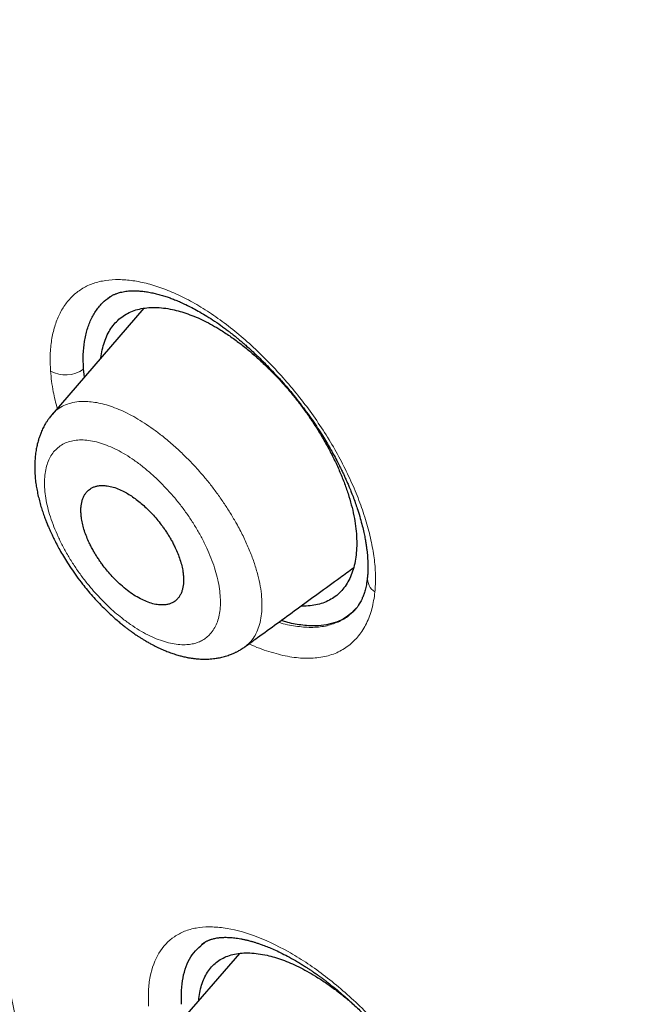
# Model space of a CAD drawing. Header units: millimetres. Extents: x 8 to 473, y 11 to 654.
# Tile 61 of 656: x 408 to 416, y 185 to 198. Entities that reach past the tile are written whole.
import ezdxf

# ---------------------------------------------------------------- set-up
doc = ezdxf.new("R2010")
doc.units = ezdxf.units.MM

msp = doc.modelspace()

# ---------------------------------------------------------------- linework, layer by layer
at = {"color": 7, "linetype": 'Continuous', "lineweight": 30}
for p, q in [((409.792, 194.324), (408.614, 192.961)), ((409.031, 193.443), (409.018, 193.542)), ((411.016, 186.042), (409.867, 184.714))]:
    msp.add_line(p, q, dxfattribs=at)
at = {"color": 8, "linetype": 'Continuous', "lineweight": 0}
for p, q in [((409.018, 193.542), (409.03, 193.442)), ((412.472, 190.431), (412.521, 190.478))]:
    msp.add_line(p, q, dxfattribs=at)
for centre, radius, start, end in [((408.788, 193.864), 0.396, 240.7016, 305.5095), ((412.874, 190.862), 0.215, 176.9384, 236.7198)]:
    msp.add_arc(centre, radius, start, end, dxfattribs=at)
at = {"color": 7, "linetype": 'Continuous', "lineweight": 30}
for points, knots in [([(461.434, 127.874), (461.503, 128.563), (461.639, 129.933), (461.54, 132.212), (461.29, 134.581), (460.901, 137.032), (460.362, 139.8), (459.645, 142.896), (458.744, 146.322), (457.642, 150.206), (456.345, 154.543), (454.93, 159.312), (453.45, 164.132), (451.817, 169.061), (450.26, 173.284), (448.852, 176.755), (447.679, 179.425), (446.358, 182.169), (444.847, 184.993), (443.205, 187.727), (441.44, 190.34), (439.591, 192.787), (437.567, 195.163), (435.439, 197.421), (433.265, 199.554), (430.707, 201.901), (427.767, 204.412), (424.458, 207.034), (421.166, 209.481), (417.898, 211.771), (414.664, 213.894), (411.475, 215.849), (408.338, 217.655), (405.242, 219.372), (402.157, 221.077), (399.085, 222.71), (396.044, 224.214), (393.06, 225.541), (390.158, 226.671), (387.349, 227.606), (384.65, 228.31), (382.381, 228.689), (380.529, 228.788), (379.054, 228.678), (377.734, 228.33), (376.634, 227.685), (375.805, 226.721), (375.206, 225.417), (374.869, 224.029), (374.819, 222.972), (374.8, 222.571)], [0, 0, 0, 0, 0.0200047, 0.0398126, 0.0594823, 0.0790442, 0.098539, 0.1240032, 0.1493793, 0.1746635, 0.2089867, 0.2432628, 0.2776948, 0.3122934, 0.3470638, 0.3645565, 0.3821766, 0.3999474, 0.417905, 0.4360854, 0.4514078, 0.4669063, 0.4824142, 0.4977299, 0.5128612, 0.5278497, 0.5501285, 0.5722459, 0.5942634, 0.6162413, 0.6382062, 0.660093, 0.6818368, 0.7033851, 0.7249325, 0.7466767, 0.7685648, 0.7905255, 0.8125089, 0.8345238, 0.8566401, 0.8789195, 0.893908, 0.9090407, 0.9243532, 0.9398664, 0.9553564, 0.9706894, 0.9888644, 1, 1, 1, 1]), ([(459.222, 127.783), (459.279, 128.334), (459.392, 129.433), (459.354, 131.24), (459.203, 133.126), (458.946, 135.084), (458.606, 137.096), (458.12, 139.544), (457.444, 142.453), (456.55, 145.836), (455.526, 149.427), (454.387, 153.21), (453.193, 157.163), (451.97, 161.137), (450.669, 165.161), (449.243, 169.258), (447.913, 172.748), (446.74, 175.593), (445.791, 177.759), (444.755, 179.961), (443.615, 182.199), (442.353, 184.472), (441.065, 186.581), (439.779, 188.505), (438.531, 190.231), (437.189, 191.934), (435.607, 193.78), (433.775, 195.737), (431.713, 197.775), (429.472, 199.849), (427.063, 201.942), (424.497, 204.038), (421.926, 206.024), (419.361, 207.91), (416.594, 209.848), (413.637, 211.799), (410.505, 213.728), (407.407, 215.519), (404.335, 217.224), (401.274, 218.913), (398.238, 220.521), (395.247, 221.992), (392.516, 223.197), (390.046, 224.162), (387.827, 224.928), (385.677, 225.555), (383.612, 226.025), (381.762, 226.295), (380.136, 226.366), (378.734, 226.248), (377.595, 225.937), (376.712, 225.458), (376.055, 224.861), (375.536, 224.114), (375.103, 223.143), (374.794, 221.92), (374.634, 220.435), (374.621, 218.835), (374.727, 217.149), (374.931, 215.396), (375.305, 212.994), (375.923, 209.899), (376.848, 206.079), (377.905, 202.19), (379.046, 198.262), (380.219, 194.321), (381.349, 190.585), (382.48, 187.024), (383.628, 183.631), (384.881, 180.183), (386.104, 177.101), (386.984, 174.991), (387.408, 174.052), (387.49, 173.87)], [0, 0, 0, 0, 0.012215, 0.024412, 0.036596, 0.048766, 0.060927, 0.073082, 0.092172, 0.111249, 0.13031, 0.151946, 0.173571, 0.195212, 0.216878, 0.238563, 0.260269, 0.271132, 0.282006, 0.292893, 0.303792, 0.314705, 0.32563, 0.333834, 0.342045, 0.350258, 0.35847, 0.369407, 0.38033, 0.391239, 0.404312, 0.417369, 0.430424, 0.443476, 0.456526, 0.472832, 0.489119, 0.505383, 0.521624, 0.537868, 0.55414, 0.570431, 0.586733, 0.59978, 0.61283, 0.625882, 0.638943, 0.652018, 0.662926, 0.673848, 0.684783, 0.692993, 0.701206, 0.709417, 0.717621, 0.728547, 0.739459, 0.750357, 0.761244, 0.772118, 0.782981, 0.804686, 0.826372, 0.848038, 0.869678, 0.891304, 0.912939, 0.931134, 0.949343, 0.967563, 0.985796, 0.997263, 1, 1, 1, 1]), ([(404.423, 216.669), (404.504, 216.624), (404.661, 216.537), (404.892, 216.409), (405.115, 216.285), (405.328, 216.167), (405.533, 216.053), (405.725, 215.946), (405.904, 215.846), (406.072, 215.752), (406.232, 215.663), (406.384, 215.578), (406.534, 215.494), (406.679, 215.412), (406.82, 215.333), (406.951, 215.259), (407.073, 215.191), (407.187, 215.126), (407.298, 215.064), (407.409, 215.001), (407.616, 214.884), (407.923, 214.709), (408.331, 214.476), (408.745, 214.238), (409.271, 213.934), (409.908, 213.562), (410.657, 213.119), (411.407, 212.667), (412.164, 212.204), (412.928, 211.729), (413.699, 211.24), (414.471, 210.743), (415.246, 210.236), (416.023, 209.719), (416.801, 209.192), (417.563, 208.668), (418.308, 208.148), (419.037, 207.632), (419.638, 207.2), (420.111, 206.857), (420.455, 206.605), (420.8, 206.352), (421.146, 206.095), (421.464, 205.858), (421.754, 205.641), (422.015, 205.444), (422.281, 205.242), (422.552, 205.036), (422.825, 204.827), (423.096, 204.618), (423.329, 204.437), (423.525, 204.285), (423.683, 204.162), (423.839, 204.039), (423.993, 203.919), (424.129, 203.812), (424.244, 203.721), (424.339, 203.646), (424.412, 203.588), (424.465, 203.545), (424.502, 203.517), (424.535, 203.49), (424.563, 203.468), (424.584, 203.451), (424.6, 203.438), (424.616, 203.426), (424.636, 203.409), (424.662, 203.389), (424.699, 203.36), (424.747, 203.321), (424.808, 203.273), (424.876, 203.218), (424.95, 203.158), (425.029, 203.095), (425.111, 203.029), (425.194, 202.962), (425.277, 202.895), (425.429, 202.772), (425.649, 202.593), (425.934, 202.36), (426.22, 202.124), (426.508, 201.886), (426.8, 201.643), (427.092, 201.397), (427.387, 201.147), (427.641, 200.931), (427.853, 200.749), (428.022, 200.603), (428.193, 200.455), (428.363, 200.307), (428.528, 200.163), (428.685, 200.025), (428.832, 199.896), (428.971, 199.773), (429.093, 199.665), (429.199, 199.571), (429.291, 199.489), (429.377, 199.412), (429.46, 199.337), (429.552, 199.255), (429.659, 199.159), (429.783, 199.046), (429.917, 198.925), (430.06, 198.795), (430.213, 198.655), (430.375, 198.506), (430.545, 198.35), (430.717, 198.19), (430.889, 198.03), (431.103, 197.829), (431.36, 197.587), (431.656, 197.306), (431.95, 197.023), (432.245, 196.737), (432.541, 196.446), (432.836, 196.154), (433.129, 195.86), (433.448, 195.537), (433.792, 195.184), (434.16, 194.801), (434.526, 194.414), (434.889, 194.024), (435.25, 193.631), (435.607, 193.234), (435.96, 192.835), (436.309, 192.433), (436.652, 192.03), (436.991, 191.625), (437.325, 191.218), (437.652, 190.811), (437.973, 190.404), (438.29, 189.995), (438.605, 189.58), (438.862, 189.236), (439.06, 188.966), (439.201, 188.773), (439.34, 188.58), (439.475, 188.39), (439.604, 188.209), (439.725, 188.037), (439.839, 187.874), (439.946, 187.719), (440.037, 187.588), (440.112, 187.478), (440.173, 187.388), (440.233, 187.3), (440.294, 187.21), (440.36, 187.112), (440.432, 187.005), (440.508, 186.89), (440.59, 186.767), (440.677, 186.634), (440.771, 186.491), (440.86, 186.353), (440.944, 186.223), (441.021, 186.101), (441.1, 185.979), (441.175, 185.861), (441.243, 185.752), (441.305, 185.654), (441.36, 185.567), (441.408, 185.489), (441.446, 185.428), (441.476, 185.38), (441.497, 185.346), (441.514, 185.318), (441.527, 185.298), (441.537, 185.281), (441.55, 185.26), (441.571, 185.227), (441.599, 185.18), (441.635, 185.122), (441.677, 185.053), (441.724, 184.977), (441.774, 184.895), (441.824, 184.812), (441.875, 184.729), (441.925, 184.644), (442.007, 184.508), (442.12, 184.319), (442.272, 184.061), (442.433, 183.785), (442.602, 183.492), (442.767, 183.201), (442.927, 182.916), (443.082, 182.637), (443.232, 182.363), (443.414, 182.028), (443.627, 181.631), (443.869, 181.17), (444.105, 180.712), (444.337, 180.254), (444.565, 179.798), (444.788, 179.343), (445.028, 178.843), (445.286, 178.299), (445.558, 177.711), (445.777, 177.229), (445.946, 176.85), (446.07, 176.571), (446.195, 176.286), (446.321, 175.996), (446.425, 175.754), (446.507, 175.561), (446.567, 175.419), (446.628, 175.276), (446.688, 175.133), (446.747, 174.993), (446.806, 174.851), (446.865, 174.708), (446.924, 174.566), (446.979, 174.433), (447.03, 174.309), (447.077, 174.193), (447.121, 174.086), (447.164, 173.98), (447.209, 173.869), (447.258, 173.748), (447.311, 173.615), (447.368, 173.474), (447.428, 173.323), (447.491, 173.165), (447.556, 172.998), (447.624, 172.827), (447.712, 172.602), (447.819, 172.328), (447.951, 171.987), (448.085, 171.636), (448.222, 171.275), (448.43, 170.723), (448.707, 169.977), (449.035, 169.073), (449.343, 168.207), (449.633, 167.377), (449.916, 166.55), (450.234, 165.609), (450.582, 164.555), (450.96, 163.389), (451.328, 162.228), (451.69, 161.072), (452.077, 159.813), (452.49, 158.452), (452.93, 156.99), (453.366, 155.53), (453.803, 154.071), (454.239, 152.614), (454.671, 151.161), (455.073, 149.793), (455.443, 148.511), (455.782, 147.316), (456.074, 146.261), (456.321, 145.346), (456.48, 144.746), (456.59, 144.323), (456.654, 144.073), (456.72, 143.816), (456.787, 143.553), (456.848, 143.309), (456.904, 143.087), (456.953, 142.888), (457.001, 142.692), (457.047, 142.503), (457.087, 142.34), (457.12, 142.2), (457.149, 142.081), (457.172, 141.983), (457.191, 141.903), (457.205, 141.844), (457.217, 141.791), (457.227, 141.748), (457.235, 141.715), (457.241, 141.691), (457.246, 141.668), (457.252, 141.642), (457.26, 141.61), (457.269, 141.569), (457.281, 141.518), (457.296, 141.455), (457.312, 141.386), (457.343, 141.249), (457.391, 141.042), (457.448, 140.789), (457.5, 140.552), (457.548, 140.333), (457.596, 140.114), (457.643, 139.896), (457.688, 139.682), (457.74, 139.434), (457.797, 139.154), (457.86, 138.842), (457.918, 138.544), (457.973, 138.257), (458.025, 137.979), (458.076, 137.701), (458.126, 137.422), (458.175, 137.14), (458.222, 136.863), (458.266, 136.592), (458.309, 136.327), (458.344, 136.097), (458.373, 135.907), (458.394, 135.763), (458.413, 135.628), (458.43, 135.509), (458.445, 135.404), (458.458, 135.312), (458.469, 135.227), (458.48, 135.143), (458.492, 135.055), (458.504, 134.963), (458.516, 134.864), (458.529, 134.761), (458.543, 134.652), (458.557, 134.535), (458.573, 134.391), (458.593, 134.22), (458.613, 134.026), (458.633, 133.832), (458.652, 133.64), (458.669, 133.448), (458.683, 133.293), (458.693, 133.172), (458.699, 133.087), (458.706, 133.002), (458.712, 132.919), (458.718, 132.842), (458.722, 132.773), (458.726, 132.713), (458.73, 132.661), (458.733, 132.615), (458.735, 132.577), (458.737, 132.544), (458.739, 132.516), (458.74, 132.487), (458.742, 132.454), (458.744, 132.416), (458.747, 132.372), (458.75, 132.323), (458.752, 132.268), (458.755, 132.209), (458.758, 132.143), (458.762, 132.072), (458.765, 131.995), (458.768, 131.912), (458.771, 131.824), (458.775, 131.725), (458.778, 131.62), (458.78, 131.51), (458.782, 131.405), (458.784, 131.304), (458.785, 131.208), (458.785, 131.12), (458.785, 131.038), (458.785, 130.968), (458.785, 130.906), (458.785, 130.848), (458.784, 130.787), (458.783, 130.721), (458.782, 130.643), (458.78, 130.551), (458.777, 130.444), (458.773, 130.347), (458.77, 130.26), (458.767, 130.186), (458.763, 130.11), (458.759, 130.036), (458.756, 129.966), (458.752, 129.902), (458.748, 129.844), (458.744, 129.792), (458.741, 129.745), (458.738, 129.703), (458.735, 129.665), (458.732, 129.634), (458.73, 129.607), (458.728, 129.585), (458.727, 129.566), (458.725, 129.549), (458.724, 129.531), (458.722, 129.509), (458.719, 129.481), (458.716, 129.447), (458.712, 129.406), (458.708, 129.36), (458.702, 129.307), (458.696, 129.248), (458.689, 129.183), (458.681, 129.111), (458.671, 129.034), (458.661, 128.952), (458.649, 128.863), (458.635, 128.768), (458.62, 128.668), (458.603, 128.563), (458.584, 128.452), (458.563, 128.336), (458.548, 128.257), (458.54, 128.217)], [0, 0, 0, 0, 0.00246, 0.004828, 0.007103, 0.009285, 0.011374, 0.013371, 0.015169, 0.016884, 0.018517, 0.020068, 0.021536, 0.023078, 0.024518, 0.025855, 0.027089, 0.028228, 0.029348, 0.030473, 0.031603, 0.035684, 0.039833, 0.044047, 0.048279, 0.055837, 0.063394, 0.07095, 0.078506, 0.086216, 0.093926, 0.101636, 0.109346, 0.117055, 0.124765, 0.132474, 0.139655, 0.146834, 0.154015, 0.1574, 0.160784, 0.164169, 0.167556, 0.171003, 0.17352, 0.176084, 0.178695, 0.181351, 0.184052, 0.186724, 0.189334, 0.190913, 0.192469, 0.194001, 0.195511, 0.196986, 0.19799, 0.198916, 0.199765, 0.200139, 0.200495, 0.200834, 0.201123, 0.201323, 0.20145, 0.201592, 0.201791, 0.202047, 0.202362, 0.202861, 0.203459, 0.204156, 0.204862, 0.205648, 0.20647, 0.207288, 0.208101, 0.208911, 0.211769, 0.214574, 0.217326, 0.220214, 0.22306, 0.225936, 0.228847, 0.231792, 0.233456, 0.235132, 0.236818, 0.238514, 0.240179, 0.241728, 0.243189, 0.244564, 0.245853, 0.246822, 0.247736, 0.248594, 0.249397, 0.250207, 0.251351, 0.25259, 0.253923, 0.255357, 0.256887, 0.258512, 0.260231, 0.261975, 0.263697, 0.265398, 0.26846, 0.27145, 0.274368, 0.277415, 0.280434, 0.283452, 0.286469, 0.289487, 0.293335, 0.297186, 0.301038, 0.304893, 0.308752, 0.312618, 0.316483, 0.320333, 0.324177, 0.328016, 0.331853, 0.335689, 0.339456, 0.343247, 0.347096, 0.351007, 0.352779, 0.354564, 0.356361, 0.358114, 0.35979, 0.361359, 0.362853, 0.364272, 0.365615, 0.366468, 0.367288, 0.368074, 0.36887, 0.369766, 0.370766, 0.371804, 0.372934, 0.374158, 0.375474, 0.376881, 0.377957, 0.37908, 0.380245, 0.381351, 0.382361, 0.38326, 0.384067, 0.384782, 0.385405, 0.38577, 0.386093, 0.386351, 0.386536, 0.386659, 0.386807, 0.387128, 0.387559, 0.388099, 0.38873, 0.389459, 0.390216, 0.390981, 0.391753, 0.392531, 0.393318, 0.395517, 0.397771, 0.400454, 0.403196, 0.405899, 0.40855, 0.411148, 0.413694, 0.416188, 0.420529, 0.424846, 0.429163, 0.433481, 0.437802, 0.442123, 0.446445, 0.45209, 0.457737, 0.463383, 0.466045, 0.468743, 0.471505, 0.474331, 0.47722, 0.47859, 0.479974, 0.481372, 0.482784, 0.484171, 0.485496, 0.486978, 0.488373, 0.489682, 0.490906, 0.492043, 0.493094, 0.494092, 0.495164, 0.49638, 0.497691, 0.499097, 0.500578, 0.502152, 0.503818, 0.50554, 0.507242, 0.510525, 0.513727, 0.517435, 0.521029, 0.524569, 0.534051, 0.543533, 0.552, 0.560466, 0.568933, 0.5774, 0.589495, 0.60159, 0.613685, 0.62578, 0.637875, 0.653302, 0.668729, 0.684157, 0.699585, 0.715012, 0.730438, 0.745865, 0.758697, 0.771529, 0.78436, 0.792828, 0.801296, 0.803961, 0.806689, 0.809498, 0.812389, 0.815361, 0.817528, 0.819737, 0.821932, 0.824017, 0.825989, 0.827363, 0.828677, 0.82993, 0.83064, 0.831321, 0.831914, 0.832405, 0.832743, 0.833008, 0.833229, 0.833512, 0.833867, 0.834294, 0.834889, 0.835584, 0.836375, 0.837196, 0.840193, 0.84329, 0.845703, 0.848174, 0.850673, 0.853132, 0.855549, 0.857923, 0.861569, 0.86511, 0.868594, 0.8718, 0.875007, 0.878213, 0.881422, 0.884697, 0.888066, 0.89111, 0.894227, 0.897417, 0.899248, 0.900966, 0.902569, 0.904058, 0.905232, 0.906325, 0.907335, 0.9083, 0.909348, 0.910489, 0.91165, 0.912895, 0.914222, 0.915633, 0.917127, 0.919487, 0.921872, 0.924252, 0.926627, 0.928996, 0.93136, 0.93243, 0.933499, 0.934567, 0.935624, 0.9366, 0.937481, 0.938224, 0.938883, 0.939458, 0.939948, 0.940353, 0.940679, 0.941031, 0.941451, 0.941941, 0.942502, 0.943125, 0.943817, 0.944581, 0.945414, 0.946335, 0.947329, 0.948396, 0.949536, 0.950729, 0.952236, 0.953663, 0.955011, 0.956368, 0.957633, 0.958807, 0.959889, 0.960881, 0.961618, 0.962376, 0.963196, 0.96408, 0.965027, 0.966363, 0.967808, 0.969362, 0.970346, 0.97137, 0.972433, 0.973483, 0.974457, 0.975339, 0.976146, 0.976878, 0.977537, 0.978138, 0.978661, 0.979103, 0.979468, 0.979806, 0.980045, 0.980281, 0.980519, 0.980827, 0.981225, 0.981714, 0.982294, 0.982964, 0.983726, 0.984578, 0.985522, 0.986557, 0.987683, 0.9889, 0.990209, 0.99161, 0.993103, 0.994688, 0.996366, 0.998136, 1, 1, 1, 1]), ([(409.329, 194.452), (409.336, 194.457), (409.349, 194.467), (409.369, 194.479), (409.387, 194.49), (409.406, 194.499), (409.422, 194.506), (409.439, 194.512), (409.454, 194.518), (409.479, 194.526), (409.511, 194.533), (409.543, 194.539), (409.578, 194.544), (409.612, 194.547), (409.646, 194.548), (409.683, 194.548), (409.728, 194.546), (409.781, 194.542), (409.84, 194.533), (409.902, 194.522), (409.967, 194.506), (410.028, 194.489), (410.087, 194.471), (410.143, 194.451), (410.201, 194.428), (410.264, 194.402), (410.333, 194.37), (410.408, 194.333), (410.49, 194.288), (410.579, 194.236), (410.676, 194.175), (410.759, 194.117), (410.825, 194.069), (410.869, 194.036), (410.906, 194.008), (410.936, 193.984), (410.959, 193.966), (410.976, 193.952), (410.99, 193.94), (411.004, 193.929), (411.02, 193.915), (411.04, 193.899), (411.07, 193.873), (411.112, 193.837), (411.165, 193.789), (411.228, 193.731), (411.3, 193.662), (411.38, 193.581), (411.467, 193.49), (411.553, 193.396), (411.636, 193.3), (411.716, 193.204), (411.797, 193.101), (411.877, 192.994), (411.952, 192.889), (412.019, 192.789), (412.08, 192.695), (412.133, 192.608), (412.179, 192.528), (412.223, 192.45), (412.263, 192.375), (412.298, 192.306), (412.327, 192.249), (412.346, 192.208), (412.359, 192.18), (412.367, 192.163), (412.376, 192.142), (412.389, 192.114), (412.406, 192.074), (412.429, 192.022), (412.454, 191.958), (412.482, 191.886), (412.51, 191.81), (412.539, 191.722), (412.567, 191.629), (412.593, 191.533), (412.613, 191.45), (412.627, 191.378), (412.638, 191.318), (412.646, 191.265), (412.652, 191.219), (412.656, 191.183), (412.659, 191.156), (412.66, 191.138), (412.661, 191.121), (412.662, 191.104), (412.663, 191.086), (412.664, 191.064), (412.665, 191.037), (412.666, 191.003), (412.665, 190.964), (412.663, 190.92), (412.661, 190.89), (412.659, 190.874)], [0, 0, 0, 0, 0.012592, 0.023563, 0.032911, 0.040654, 0.047537, 0.053951, 0.063318, 0.072572, 0.082325, 0.094218, 0.106338, 0.117398, 0.127416, 0.136848, 0.150997, 0.164827, 0.179798, 0.19644, 0.210856, 0.225652, 0.238931, 0.250603, 0.263006, 0.276324, 0.290595, 0.305916, 0.322512, 0.340404, 0.359608, 0.380136, 0.390059, 0.39867, 0.405971, 0.41196, 0.416476, 0.419782, 0.422107, 0.424798, 0.428079, 0.431949, 0.436409, 0.445944, 0.456716, 0.468676, 0.483711, 0.500278, 0.518376, 0.538, 0.554796, 0.572564, 0.591302, 0.610737, 0.629203, 0.646421, 0.662395, 0.677128, 0.690625, 0.702881, 0.716457, 0.728095, 0.737792, 0.745587, 0.748812, 0.751592, 0.754589, 0.759132, 0.766101, 0.775054, 0.78599, 0.798906, 0.812695, 0.825811, 0.845042, 0.862589, 0.878455, 0.891424, 0.903013, 0.913297, 0.922707, 0.931312, 0.935314, 0.939115, 0.942718, 0.94612, 0.949886, 0.954563, 0.960717, 0.968343, 0.977436, 0.98799, 1, 1, 1, 1]), ([(409.018, 193.542), (409.015, 193.605), (409.01, 193.73), (409.027, 193.9), (409.062, 194.056), (409.117, 194.195), (409.189, 194.315), (409.274, 194.414), (409.344, 194.461), (409.376, 194.483)], [0, 0, 0, 0, 0.145348, 0.290779, 0.43628, 0.581754, 0.727068, 0.87211, 1, 1, 1, 1]), ([(409.24, 193.686), (409.245, 193.721), (409.256, 193.792), (409.284, 193.891), (409.321, 193.983), (409.368, 194.065), (409.423, 194.137), (409.488, 194.199), (409.561, 194.25), (409.643, 194.289), (409.733, 194.316), (409.83, 194.332), (409.933, 194.336), (410.043, 194.329), (410.15, 194.311), (410.255, 194.285), (410.356, 194.252), (410.46, 194.212), (410.565, 194.164), (410.672, 194.108), (410.743, 194.065), (410.779, 194.043)], [0, 0, 0, 0, 0.052984, 0.108744, 0.164448, 0.220102, 0.275716, 0.331312, 0.386929, 0.442585, 0.498296, 0.554063, 0.609871, 0.665694, 0.721504, 0.76799, 0.814441, 0.860859, 0.907253, 0.953638, 1, 1, 1, 1]), ([(410.779, 194.043), (410.822, 194.015), (410.909, 193.959), (411.038, 193.863), (411.166, 193.759), (411.293, 193.647), (411.41, 193.534), (411.518, 193.422), (411.617, 193.312), (411.712, 193.199), (411.804, 193.081), (411.891, 192.961), (411.98, 192.831), (412.068, 192.69), (412.153, 192.54), (412.231, 192.39), (412.3, 192.24), (412.36, 192.091), (412.412, 191.944), (412.454, 191.801), (412.487, 191.661), (412.509, 191.526), (412.521, 191.396), (412.523, 191.273), (412.515, 191.157), (412.497, 191.048), (412.47, 190.947), (412.433, 190.855), (412.386, 190.772), (412.331, 190.7), (412.266, 190.637), (412.193, 190.586), (412.111, 190.547), (412.022, 190.519), (411.925, 190.504), (411.852, 190.498), (411.81, 190.501), (411.804, 190.501)], [0, 0, 0, 0, 0.030091, 0.060197, 0.090327, 0.120483, 0.150667, 0.175845, 0.20105, 0.226287, 0.25157, 0.276894, 0.302165, 0.332424, 0.362638, 0.392818, 0.422973, 0.453105, 0.483214, 0.513304, 0.543381, 0.57346, 0.603561, 0.633694, 0.66386, 0.694051, 0.724251, 0.754445, 0.784618, 0.81476, 0.84487, 0.874957, 0.905033, 0.935112, 0.965207, 0.995324, 1, 1, 1, 1]), ([(408.615, 192.962), (408.603, 192.948), (408.582, 192.923), (408.556, 192.886), (408.537, 192.856), (408.523, 192.833), (408.512, 192.812), (408.499, 192.788), (408.486, 192.761), (408.474, 192.732), (408.464, 192.707), (408.455, 192.684), (408.448, 192.663), (408.441, 192.641), (408.433, 192.614), (408.425, 192.582), (408.417, 192.549), (408.411, 192.516), (408.405, 192.481), (408.4, 192.445), (408.397, 192.413), (408.395, 192.384), (408.393, 192.354), (408.392, 192.321), (408.391, 192.289), (408.392, 192.259), (408.393, 192.23), (408.394, 192.196), (408.398, 192.144), (408.405, 192.08), (408.417, 192.004), (408.433, 191.929), (408.451, 191.854), (408.471, 191.781), (408.494, 191.711), (408.516, 191.646), (408.539, 191.586), (408.56, 191.534), (408.579, 191.49), (408.596, 191.451), (408.614, 191.413), (408.636, 191.367), (408.665, 191.309), (408.703, 191.238), (408.747, 191.16), (408.799, 191.075), (408.859, 190.982), (408.928, 190.884), (408.998, 190.791), (409.067, 190.706), (409.133, 190.629), (409.203, 190.552), (409.274, 190.479), (409.342, 190.414), (409.404, 190.358), (409.459, 190.31), (409.506, 190.271), (409.547, 190.238), (409.577, 190.215), (409.598, 190.199), (409.612, 190.189), (409.625, 190.179), (409.642, 190.167), (409.664, 190.152), (409.692, 190.132), (409.724, 190.111), (409.757, 190.09), (409.79, 190.069), (409.827, 190.047), (409.865, 190.025), (409.906, 190.003), (409.944, 189.984), (409.981, 189.966), (410.024, 189.946), (410.075, 189.925), (410.134, 189.902), (410.195, 189.881), (410.251, 189.865), (410.298, 189.853), (410.338, 189.844), (410.377, 189.837), (410.419, 189.831), (410.46, 189.826), (410.498, 189.823), (410.533, 189.821), (410.568, 189.82), (410.605, 189.821), (410.644, 189.823), (410.682, 189.826), (410.716, 189.831), (410.747, 189.836), (410.788, 189.844), (410.841, 189.857), (410.889, 189.874), (410.925, 189.888), (410.946, 189.897), (410.972, 189.909), (411.004, 189.926), (411.045, 189.949), (411.073, 189.969), (411.088, 189.98)], [0, 0, 0, 0, 0.012977, 0.023522, 0.031627, 0.03746, 0.04289, 0.048432, 0.056582, 0.064063, 0.070445, 0.075855, 0.080952, 0.085887, 0.092267, 0.101295, 0.109121, 0.116277, 0.124827, 0.134057, 0.141292, 0.147191, 0.153935, 0.161888, 0.169484, 0.175915, 0.181732, 0.189089, 0.198295, 0.215827, 0.231346, 0.247178, 0.262891, 0.278184, 0.292801, 0.306777, 0.319596, 0.330663, 0.339829, 0.347326, 0.35483, 0.363477, 0.376412, 0.391241, 0.407765, 0.425962, 0.445844, 0.467432, 0.490758, 0.508145, 0.526352, 0.545362, 0.564451, 0.581766, 0.597219, 0.610813, 0.622547, 0.632422, 0.640436, 0.644512, 0.647855, 0.650465, 0.653918, 0.659771, 0.666059, 0.673841, 0.682139, 0.689811, 0.696853, 0.707853, 0.716928, 0.7255, 0.734025, 0.742759, 0.755214, 0.768954, 0.783592, 0.79745, 0.808395, 0.816031, 0.825339, 0.835184, 0.845073, 0.853947, 0.861826, 0.8697, 0.878068, 0.887478, 0.897258, 0.904938, 0.91198, 0.919624, 0.934317, 0.950355, 0.955769, 0.961175, 0.96722, 0.975663, 0.986594, 1, 1, 1, 1]), ([(409.748, 190.594), (409.775, 190.582), (409.828, 190.556), (409.906, 190.53), (409.976, 190.517), (410.036, 190.514), (410.077, 190.518), (410.106, 190.525), (410.126, 190.531), (410.144, 190.538), (410.161, 190.546), (410.182, 190.558), (410.204, 190.575), (410.228, 190.599), (410.25, 190.628), (410.269, 190.664), (410.284, 190.704), (410.294, 190.747), (410.3, 190.791), (410.302, 190.839), (410.299, 190.889), (410.293, 190.949), (410.279, 191.018), (410.256, 191.097), (410.228, 191.174), (410.198, 191.242), (410.17, 191.3), (410.144, 191.349), (410.116, 191.396), (410.088, 191.441), (410.059, 191.484), (410.021, 191.537), (409.973, 191.599), (409.914, 191.668), (409.853, 191.732), (409.79, 191.791), (409.727, 191.845), (409.663, 191.893), (409.599, 191.936), (409.53, 191.975), (409.457, 192.009), (409.379, 192.035), (409.309, 192.048), (409.249, 192.05), (409.208, 192.046), (409.179, 192.04), (409.16, 192.034), (409.142, 192.027), (409.124, 192.018), (409.104, 192.006), (409.081, 191.99), (409.057, 191.966), (409.035, 191.936), (409.016, 191.901), (409.001, 191.861), (408.991, 191.818), (408.985, 191.774), (408.983, 191.726), (408.986, 191.676), (408.992, 191.616), (409.006, 191.546), (409.028, 191.468), (409.057, 191.39), (409.086, 191.322), (409.115, 191.264), (409.141, 191.216), (409.168, 191.169), (409.197, 191.124), (409.226, 191.08), (409.263, 191.027), (409.311, 190.965), (409.37, 190.897), (409.431, 190.833), (409.501, 190.767), (409.579, 190.702), (409.664, 190.641), (409.72, 190.61), (409.748, 190.594)], [0, 0, 0, 0, 0.019317, 0.039243, 0.059783, 0.075599, 0.091766, 0.098333, 0.104957, 0.111638, 0.118376, 0.12517, 0.136144, 0.14788, 0.160377, 0.173636, 0.187656, 0.200147, 0.212639, 0.225132, 0.237628, 0.250125, 0.267705, 0.284724, 0.301183, 0.317082, 0.327372, 0.337414, 0.347208, 0.356754, 0.366053, 0.375104, 0.391193, 0.407145, 0.422963, 0.438649, 0.454206, 0.469636, 0.484943, 0.500129, 0.519467, 0.53939, 0.559902, 0.575681, 0.591797, 0.59834, 0.604938, 0.61159, 0.618296, 0.625057, 0.636102, 0.64787, 0.660362, 0.673579, 0.68752, 0.700015, 0.712512, 0.72501, 0.737511, 0.750013, 0.767608, 0.78464, 0.801109, 0.817015, 0.82731, 0.837355, 0.847152, 0.856699, 0.865998, 0.875048, 0.891105, 0.907032, 0.922832, 0.938507, 0.959213, 0.979708, 1, 1, 1, 1]), ([(411.088, 189.979), (411.141, 190.018), (411.278, 190.118), (411.501, 190.28), (411.76, 190.469), (412.031, 190.666), (412.272, 190.842), (412.423, 190.952), (412.481, 190.994)], [0, 0, 0, 0, 0.115088, 0.293337, 0.479581, 0.673822, 0.87606, 1, 1, 1, 1]), ([(412.659, 190.874), (412.657, 190.856), (412.653, 190.822), (412.646, 190.777), (412.637, 190.739), (412.629, 190.707), (412.621, 190.678), (412.612, 190.652), (412.603, 190.628), (412.592, 190.601), (412.578, 190.571), (412.563, 190.542), (412.55, 190.521), (412.539, 190.504), (412.53, 190.491), (412.519, 190.475), (412.504, 190.458), (412.487, 190.438), (412.473, 190.425), (412.466, 190.418)], [0, 0, 0, 0, 0.082608, 0.156146, 0.22066, 0.278496, 0.33174, 0.380413, 0.428264, 0.478927, 0.556683, 0.627262, 0.697036, 0.725448, 0.759451, 0.803955, 0.858916, 0.924281, 1, 1, 1, 1]), ([(412.47, 190.424), (412.441, 190.399), (412.378, 190.347), (412.264, 190.294), (412.136, 190.259), (411.984, 190.243), (411.81, 190.255), (411.66, 190.281), (411.572, 190.311), (411.552, 190.317)], [0, 0, 0, 0, 0.136316, 0.290341, 0.439712, 0.584638, 0.770866, 0.948898, 1, 1, 1, 1]), ([(410.276, 185.39), (410.274, 185.45), (410.269, 185.571), (410.298, 185.785), (410.377, 186.015), (410.505, 186.128), (410.569, 186.185)], [0, 0, 0, 0, 0.168427, 0.336606, 0.672032, 1, 1, 1, 1]), ([(410.532, 186.158), (410.533, 186.159), (410.536, 186.162), (410.547, 186.17), (410.564, 186.182), (410.585, 186.194), (410.602, 186.203), (410.617, 186.21), (410.629, 186.215), (410.643, 186.22), (410.659, 186.225), (410.679, 186.231), (410.703, 186.237), (410.728, 186.242), (410.75, 186.245), (410.768, 186.247), (410.785, 186.248), (410.806, 186.249), (410.832, 186.25), (410.862, 186.25), (410.893, 186.248), (410.924, 186.246), (410.957, 186.243), (410.994, 186.238), (411.033, 186.231), (411.072, 186.223), (411.114, 186.214), (411.155, 186.203), (411.195, 186.192), (411.234, 186.18), (411.274, 186.166), (411.325, 186.148), (411.387, 186.124), (411.461, 186.093), (411.544, 186.054), (411.637, 186.006), (411.72, 185.96), (411.789, 185.919), (411.838, 185.889), (411.879, 185.862), (411.912, 185.841), (411.936, 185.824), (411.954, 185.813), (411.971, 185.801), (411.99, 185.787), (412.016, 185.769), (412.047, 185.747), (412.081, 185.722), (412.116, 185.696), (412.151, 185.669), (412.202, 185.629), (412.27, 185.574), (412.369, 185.49), (412.483, 185.387), (412.612, 185.264), (412.74, 185.132), (412.865, 184.996), (412.983, 184.858), (413.093, 184.722), (413.193, 184.589), (413.285, 184.46), (413.362, 184.346), (413.426, 184.246), (413.479, 184.159), (413.527, 184.076), (413.571, 183.996), (413.612, 183.919), (413.648, 183.846), (413.681, 183.778), (413.706, 183.723), (413.724, 183.681), (413.738, 183.65), (413.752, 183.615), (413.769, 183.574), (413.788, 183.525), (413.809, 183.469), (413.837, 183.39), (413.868, 183.292), (413.899, 183.178), (413.92, 183.087), (413.933, 183.019), (413.94, 182.972), (413.946, 182.931), (413.951, 182.891), (413.955, 182.849), (413.959, 182.802), (413.961, 182.752), (413.961, 182.704), (413.96, 182.664), (413.958, 182.629), (413.955, 182.602), (413.952, 182.575), (413.947, 182.544), (413.941, 182.509), (413.935, 182.485), (413.931, 182.472)], [0, 0, 0, 0, 0.007091, 0.0148339, 0.0233089, 0.0318236, 0.0393021, 0.0456376, 0.0514916, 0.0576677, 0.0641762, 0.0728275, 0.081828, 0.0910174, 0.0990784, 0.1044192, 0.1098107, 0.1163525, 0.1240478, 0.1336744, 0.1418468, 0.1496479, 0.1587667, 0.1682378, 0.1776067, 0.1868729, 0.1956948, 0.2055637, 0.2140645, 0.2217895, 0.2303096, 0.2397111, 0.2529601, 0.2676727, 0.2838597, 0.3015306, 0.3206977, 0.331066, 0.3400886, 0.3477579, 0.3540692, 0.3580723, 0.3612324, 0.3637426, 0.3672713, 0.3720033, 0.3779936, 0.3843506, 0.3907498, 0.3971847, 0.4036503, 0.4190128, 0.4345501, 0.4584247, 0.4827042, 0.507384, 0.5323524, 0.556591, 0.579843, 0.6021116, 0.6234012, 0.6437178, 0.6583218, 0.6723858, 0.6859133, 0.6989118, 0.7113859, 0.7233331, 0.7347559, 0.7452422, 0.7506525, 0.7553243, 0.7610225, 0.7679884, 0.7762213, 0.7857202, 0.796414, 0.8167301, 0.8373712, 0.8583232, 0.8684995, 0.8778003, 0.886098, 0.8937146, 0.902394, 0.9123988, 0.9236215, 0.9342335, 0.9439334, 0.9527297, 0.9606851, 0.9679049, 0.9768672, 0.9875668, 1, 1, 1, 1]), ([(410.495, 185.441), (410.499, 185.474), (410.507, 185.543), (410.53, 185.637), (410.563, 185.725), (410.606, 185.803), (410.658, 185.871), (410.719, 185.929), (410.789, 185.976), (410.868, 186.012), (410.955, 186.036), (411.049, 186.049), (411.151, 186.051), (411.258, 186.041), (411.364, 186.022), (411.468, 185.995), (411.569, 185.962), (411.672, 185.921), (411.777, 185.872), (411.883, 185.817), (411.955, 185.774), (411.991, 185.752)], [0, 0, 0, 0, 0.053137, 0.108891, 0.164593, 0.220243, 0.275851, 0.331435, 0.387029, 0.442661, 0.498352, 0.554103, 0.6099, 0.665717, 0.721525, 0.768011, 0.814463, 0.86088, 0.90727, 0.953645, 1, 1, 1, 1]), ([(411.991, 185.752), (412.035, 185.725), (412.121, 185.67), (412.252, 185.575), (412.376, 185.479), (412.455, 185.41), (412.492, 185.378)], [0, 0, 0, 0, 0.25913, 0.518393, 0.777853, 1, 1, 1, 1])]:
    msp.add_open_spline(points, degree=3, knots=knots, dxfattribs=at)
at = {"color": 8, "linetype": 'Continuous', "lineweight": 0}
for points, knots in [([(404.357, 216.8), (405.719, 216.043), (408.436, 214.534), (412.556, 212.089), (416.373, 209.598), (419.876, 207.134), (423.061, 204.751), (426.269, 202.195), (429.116, 199.748), (431.575, 197.48), (433.642, 195.441), (435.643, 193.306), (437.532, 191.082), (439.277, 188.8), (440.968, 186.341), (442.564, 183.737), (444.049, 181.02), (445.365, 178.351), (446.541, 175.729), (447.95, 172.308), (449.503, 168.135), (451.133, 163.258), (452.609, 158.469), (454.025, 153.719), (455.409, 149.088), (456.65, 144.636), (457.689, 140.408), (458.372, 136.904), (458.766, 134.083), (458.941, 131.895), (458.967, 129.804), (458.782, 128.559), (458.689, 127.935)], [0, 0, 0, 0, 0.041621, 0.083027, 0.124254, 0.155187, 0.186259, 0.217684, 0.249258, 0.270278, 0.291311, 0.312423, 0.333508, 0.354515, 0.375614, 0.400882, 0.426039, 0.451271, 0.476543, 0.501735, 0.551843, 0.601883, 0.651941, 0.702019, 0.752119, 0.798831, 0.845298, 0.891449, 0.918531, 0.94558, 0.97268, 1, 1, 1, 1]), ([(404.545, 216.264), (405.877, 215.523), (408.54, 214.042), (412.598, 211.647), (416.38, 209.2), (419.867, 206.759), (423.039, 204.399), (426.22, 201.879), (429.034, 199.476), (431.468, 197.244), (433.517, 195.234), (435.495, 193.132), (437.364, 190.935), (439.08, 188.665), (440.737, 186.217), (442.295, 183.628), (443.737, 180.932), (445.009, 178.291), (446.142, 175.708), (447.549, 172.211), (449.134, 167.85), (450.815, 162.685), (452.342, 157.618), (453.845, 152.587), (455.325, 147.59), (456.641, 142.689), (457.54, 138.609), (458.079, 135.323), (458.333, 132.789), (458.402, 130.373), (458.175, 128.96), (458.061, 128.25)], [0, 0, 0, 0, 0.0410577, 0.0821105, 0.1232452, 0.154293, 0.1856069, 0.2169079, 0.2481504, 0.2691403, 0.2901685, 0.3111004, 0.3320142, 0.3531455, 0.3742811, 0.3994959, 0.4247209, 0.4498671, 0.4748816, 0.4998442, 0.5533653, 0.6069417, 0.66044, 0.71389, 0.7673728, 0.8209497, 0.8746258, 0.905931, 0.9371643, 0.9684378, 1, 1, 1, 1]), ([(404.4, 215.932), (404.426, 215.446), (404.477, 214.474), (404.562, 213.021), (404.655, 211.573), (404.757, 210.129), (404.867, 208.699), (404.985, 207.283), (405.111, 205.881), (405.247, 204.484), (405.393, 203.084), (405.549, 201.681), (405.715, 200.275), (405.89, 198.876), (406.074, 197.486), (406.266, 196.103), (406.468, 194.729), (406.678, 193.363), (406.897, 192.003), (407.126, 190.648), (407.364, 189.299), (407.61, 187.955), (407.866, 186.617), (408.13, 185.286), (408.412, 183.919), (408.713, 182.516), (409.034, 181.079), (409.366, 179.651), (409.709, 178.232), (410.052, 176.865), (410.394, 175.55), (410.733, 174.287), (411.082, 173.03), (411.438, 171.782), (411.801, 170.549), (412.169, 169.331), (412.542, 168.127), (412.923, 166.93), (413.335, 165.663), (413.779, 164.328), (414.258, 162.926), (414.744, 161.531), (415.236, 160.142), (415.736, 158.76), (416.275, 157.291), (416.855, 155.738), (417.476, 154.101), (418.104, 152.472), (418.739, 150.851), (419.377, 149.246), (420.017, 147.655), (420.659, 146.079), (421.306, 144.505), (421.742, 143.461), (421.961, 142.939)], [0, 0, 0, 0, 0.017545, 0.035092, 0.052644, 0.070202, 0.087768, 0.10503, 0.122302, 0.139582, 0.156865, 0.174501, 0.19213, 0.209748, 0.227349, 0.244927, 0.262478, 0.280016, 0.297559, 0.315123, 0.332719, 0.350336, 0.36796, 0.385579, 0.403182, 0.422535, 0.441885, 0.461238, 0.4806, 0.499966, 0.517537, 0.53511, 0.552681, 0.57025, 0.587814, 0.605058, 0.622298, 0.639537, 0.656776, 0.677303, 0.697835, 0.71837, 0.738907, 0.759447, 0.779987, 0.804635, 0.829277, 0.853908, 0.87852, 0.903124, 0.927305, 0.951521, 0.97576, 1, 1, 1, 1]), ([(457.698, 128.22), (457.796, 128.781), (457.989, 129.897), (458.005, 131.772), (457.886, 133.735), (457.635, 135.789), (457.202, 138.385), (456.53, 141.556), (455.573, 145.323), (454.492, 149.167), (453.333, 153.059), (452.164, 156.969), (450.985, 160.9), (449.734, 164.88), (448.366, 168.927), (447.091, 172.371), (445.966, 175.174), (445.048, 177.307), (444.04, 179.479), (442.928, 181.688), (441.691, 183.931), (440.425, 186.009), (439.158, 187.904), (437.927, 189.601), (436.608, 191.267), (435.059, 193.066), (433.262, 194.976), (431.23, 196.972), (429.018, 199.001), (426.643, 201.048), (424.113, 203.1), (421.578, 205.046), (419.054, 206.892), (416.346, 208.775), (413.463, 210.664), (410.411, 212.53), (407.392, 214.267), (405.398, 215.377), (404.4, 215.932)], [0, 0, 0, 0, 0.025219, 0.050243, 0.075219, 0.100224, 0.1253, 0.167123, 0.208897, 0.250637, 0.292347, 0.334058, 0.375777, 0.417537, 0.459293, 0.500974, 0.521789, 0.542616, 0.563499, 0.584464, 0.60542, 0.626337, 0.642078, 0.657874, 0.67353, 0.689088, 0.709897, 0.730837, 0.751765, 0.776717, 0.8017, 0.826792, 0.851776, 0.8766, 0.907472, 0.938289, 0.969126, 1, 1, 1, 1]), ([(408.594, 193.519), (408.591, 193.589), (408.585, 193.729), (408.605, 193.919), (408.644, 194.093), (408.705, 194.248), (408.785, 194.383), (408.886, 194.495), (409.005, 194.584), (409.143, 194.648), (409.298, 194.685), (409.467, 194.696), (409.65, 194.682), (409.843, 194.642), (410.046, 194.577), (410.255, 194.488), (410.47, 194.374), (410.687, 194.236), (410.904, 194.076), (411.119, 193.897), (411.328, 193.7), (411.529, 193.489), (411.722, 193.266), (411.904, 193.033), (412.072, 192.791), (412.225, 192.544), (412.36, 192.294), (412.478, 192.044), (412.576, 191.796), (412.655, 191.553), (412.714, 191.317), (412.751, 191.091), (412.768, 190.877), (412.76, 190.747), (412.756, 190.682)], [0, 0, 0, 0, 0.031213, 0.0624624, 0.0937434, 0.1250334, 0.156303, 0.1875268, 0.2186945, 0.2498216, 0.2809589, 0.3121381, 0.3433599, 0.3746128, 0.4058839, 0.4371695, 0.468486, 0.4998803, 0.5312931, 0.5626414, 0.5939489, 0.6252201, 0.6564502, 0.6876356, 0.718784, 0.7499246, 0.7810932, 0.8123048, 0.843563, 0.8748529, 0.9061527, 0.9374433, 0.9687194, 1, 1, 1, 1]), ([(408.68, 193.038), (408.662, 193.11), (408.618, 193.277), (408.603, 193.431), (408.594, 193.519)], [0, 0, 0, 0, 0.430363, 1, 1, 1, 1]), ([(408.616, 192.96), (408.622, 192.968), (408.647, 193.001), (408.705, 193.044), (408.786, 193.088), (408.879, 193.116), (408.975, 193.129), (409.07, 193.128), (409.164, 193.118), (409.262, 193.098), (409.364, 193.068), (409.434, 193.04), (409.47, 193.026)], [0, 0, 0, 0, 0.040686, 0.160155, 0.279634, 0.399205, 0.518909, 0.614796, 0.710803, 0.806961, 0.903329, 1, 1, 1, 1]), ([(409.47, 193.026), (409.506, 193.01), (409.578, 192.978), (409.688, 192.919), (409.799, 192.851), (409.91, 192.775), (410.03, 192.684), (410.159, 192.577), (410.294, 192.452), (410.425, 192.319), (410.544, 192.187), (410.648, 192.059), (410.74, 191.937), (410.826, 191.813), (410.906, 191.687), (410.987, 191.549), (411.065, 191.401), (411.137, 191.243), (411.198, 191.087), (411.245, 190.936), (411.28, 190.791), (411.301, 190.653), (411.308, 190.523), (411.303, 190.401), (411.284, 190.29), (411.252, 190.19), (411.207, 190.103), (411.152, 190.031), (411.107, 189.996), (411.087, 189.98)], [0, 0, 0, 0, 0.032416, 0.064699, 0.096895, 0.129036, 0.161148, 0.201267, 0.241394, 0.281555, 0.321785, 0.354004, 0.38621, 0.418423, 0.450649, 0.482882, 0.523159, 0.5634, 0.603579, 0.643688, 0.683759, 0.723849, 0.763985, 0.804172, 0.844413, 0.884712, 0.925085, 0.965572, 1, 1, 1, 1]), ([(409.339, 192.556), (409.304, 192.57), (409.233, 192.597), (409.131, 192.621), (409.035, 192.635), (408.944, 192.635), (408.861, 192.622), (408.785, 192.597), (408.717, 192.56), (408.659, 192.51), (408.609, 192.45), (408.57, 192.379), (408.541, 192.297), (408.523, 192.206), (408.515, 192.107), (408.518, 192), (408.532, 191.887), (408.556, 191.769), (408.591, 191.645), (408.637, 191.519), (408.691, 191.391), (408.755, 191.261), (408.827, 191.132), (408.907, 191.006), (408.994, 190.882), (409.081, 190.771), (409.167, 190.671), (409.249, 190.583), (409.334, 190.499), (409.42, 190.42), (409.516, 190.341), (409.62, 190.264), (409.732, 190.191), (409.842, 190.13), (409.951, 190.08), (410.056, 190.043), (410.158, 190.018), (410.255, 190.005), (410.339, 190.005), (410.412, 190.014), (410.475, 190.031), (410.533, 190.056), (410.585, 190.089), (410.635, 190.132), (410.681, 190.189), (410.721, 190.26), (410.749, 190.341), (410.768, 190.432), (410.775, 190.532), (410.772, 190.638), (410.758, 190.751), (410.734, 190.87), (410.699, 190.993), (410.654, 191.119), (410.599, 191.247), (410.535, 191.376), (410.463, 191.505), (410.382, 191.632), (410.295, 191.755), (410.201, 191.875), (410.101, 191.989), (409.997, 192.097), (409.89, 192.198), (409.78, 192.29), (409.668, 192.374), (409.557, 192.447), (409.447, 192.509), (409.375, 192.54), (409.339, 192.556)], [0, 0, 0, 0, 0.015593, 0.031274, 0.046911, 0.062491, 0.078197, 0.093747, 0.109294, 0.124987, 0.14067, 0.156216, 0.171773, 0.187489, 0.20321, 0.218763, 0.234297, 0.249963, 0.265483, 0.281157, 0.296822, 0.312457, 0.32821, 0.343759, 0.359258, 0.374866, 0.387323, 0.399829, 0.412412, 0.424903, 0.437345, 0.453174, 0.468783, 0.48433, 0.499975, 0.515567, 0.531279, 0.546929, 0.562557, 0.575023, 0.587503, 0.600057, 0.612546, 0.624995, 0.640737, 0.656302, 0.671838, 0.687498, 0.703232, 0.718795, 0.734334, 0.749999, 0.765725, 0.781286, 0.796829, 0.812506, 0.828265, 0.843829, 0.859354, 0.874992, 0.890514, 0.906197, 0.921867, 0.93751, 0.95328, 0.968844, 0.984363, 1, 1, 1, 1]), ([(412.756, 190.682), (412.745, 190.609), (412.724, 190.462), (412.651, 190.275), (412.551, 190.116), (412.423, 189.99), (412.269, 189.897), (412.089, 189.842), (411.886, 189.825), (411.665, 189.845), (411.428, 189.904), (411.251, 189.963), (411.154, 190.012), (411.141, 190.018)], [0, 0, 0, 0, 0.098489, 0.197176, 0.295946, 0.394639, 0.493132, 0.591407, 0.689755, 0.788352, 0.887083, 0.985801, 1, 1, 1, 1]), ([(411.52, 190.294), (411.522, 190.294), (411.597, 190.266), (411.738, 190.241), (411.939, 190.222), (412.123, 190.239), (412.284, 190.293), (412.395, 190.352), (412.443, 190.401), (412.453, 190.412)], [0, 0, 0, 0, 0.0032769, 0.1931039, 0.3827772, 0.5720902, 0.7612202, 0.9506304, 1, 1, 1, 1]), ([(409.852, 185.367), (409.85, 185.434), (409.845, 185.568), (409.876, 185.808), (409.97, 186.061), (410.137, 186.239), (410.311, 186.332), (410.46, 186.374), (410.626, 186.388), (410.869, 186.371), (411.204, 186.285), (411.568, 186.115), (411.867, 185.933), (412.093, 185.773), (412.317, 185.592), (412.61, 185.327), (412.959, 184.959), (413.27, 184.558), (413.488, 184.227), (413.634, 183.977), (413.759, 183.727), (413.899, 183.399), (414.021, 183.003), (414.067, 182.645), (414.059, 182.389), (414.034, 182.277), (414.021, 182.221)], [0, 0, 0, 0, 0.031349, 0.062692, 0.12529, 0.187762, 0.218959, 0.250123, 0.281287, 0.312467, 0.374833, 0.437303, 0.468644, 0.500087, 0.531547, 0.562924, 0.625446, 0.687795, 0.718954, 0.75011, 0.781279, 0.812467, 0.874868, 0.937355, 0.968658, 1, 1, 1, 1])]:
    msp.add_open_spline(points, degree=3, knots=knots, dxfattribs=at)

doc.saveas('drawing.dxf')
